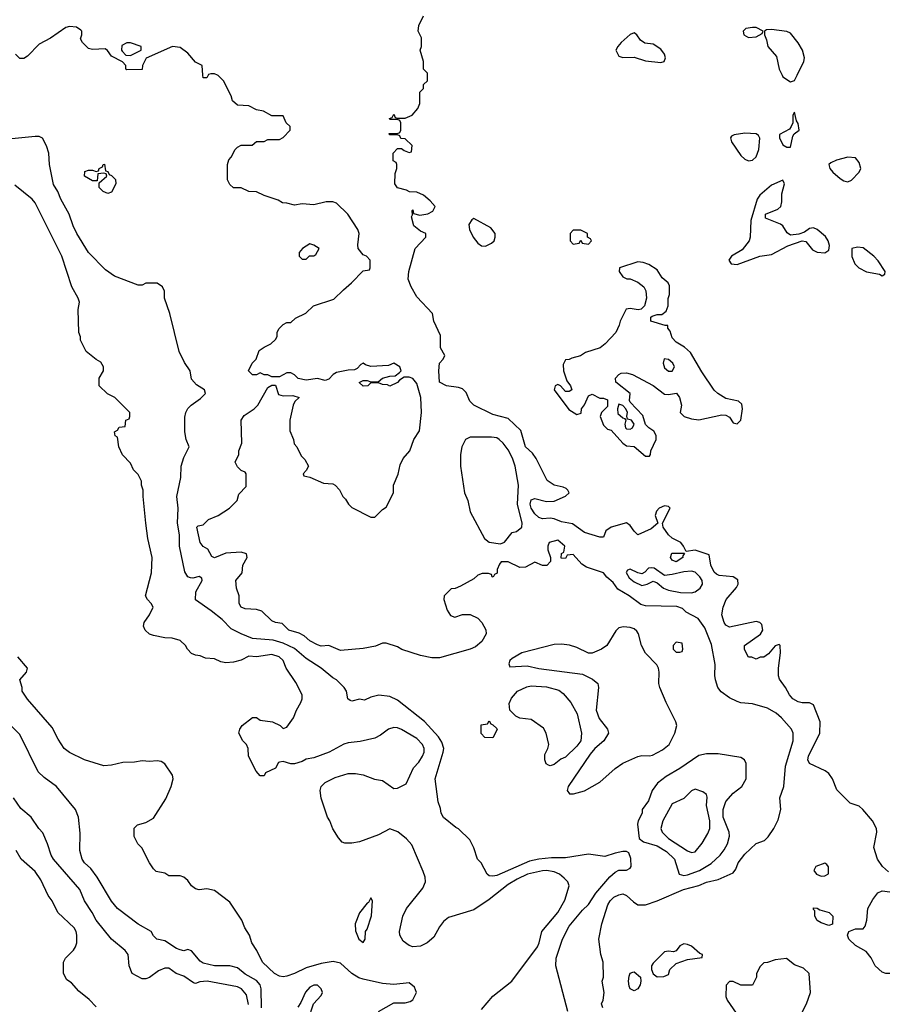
# Model space of a CAD drawing. Header units: inches. Extents: x 1793402 to 1900366, y 320852 to 470679.
# Tile 591 of 604: x 1883949 to 1888492, y 435128 to 440290. Entities that reach past the tile are written whole.
import ezdxf

# ---------------------------------------------------------------- set-up
doc = ezdxf.new("R2010")
doc.units = ezdxf.units.IN
doc.header["$MEASUREMENT"] = 0
doc.layers.add('B8483', color=7, linetype='Continuous')
doc.layers.add('B8484', color=7, linetype='Continuous')

msp = doc.modelspace()

# ---------------------------------------------------------------- linework, layer by layer
at = {"layer": 'B8483', "color": 4}
for points, elevation in [([(1887006, 435110), (1886998, 435130), (1887008, 435150), (1887013.2, 435190), (1887002, 435250), (1887008.7, 435270), (1887008, 435350), (1886995.3, 435390), (1886985.2, 435470), (1887001.2, 435550), (1887032.7, 435650), (1887043.7, 435670), (1887064, 435690), (1887090, 435702.8), (1887110, 435706.8), (1887130, 435698.8), (1887166, 435666), (1887190, 435650.6), (1887230, 435650.4), (1887290, 435670.4), (1887429, 435730), (1887510, 435750.4), (1887550, 435768.4), (1887610, 435783), (1887690, 435818), (1887703.7, 435836.3), (1887716, 435870), (1887750, 435916), (1887809.4, 435970.6), (1887852.7, 435987.3), (1887872.9, 436007.1), (1887902, 436050), (1887924.7, 436095.3), (1887939, 436150), (1887933.2, 436210), (1887954, 436270), (1887962.9, 436377.1), (1888004, 436510), (1888004, 436550), (1887995.3, 436570), (1887942, 436630), (1887914.2, 436654.2), (1887870, 436681.2), (1887790, 436704), (1887730, 436708.7), (1887710, 436715.3), (1887670, 436735.3), (1887625.6, 436765.6), (1887609.2, 436789.2), (1887597.2, 436830), (1887592.9, 436852.9), (1887594.5, 436910), (1887575.3, 437015.3), (1887541.2, 437101.2), (1887505.2, 437150), (1887443.3, 437183.3), (1887422.7, 437202.7), (1887394, 437214), (1887230, 437218), (1887205.1, 437225.1), (1887144, 437270), (1887085.1, 437305.1), (1887060.2, 437340.2), (1887026.8, 437366.8), (1887008.7, 437390), (1886920.2, 437420.2), (1886896.4, 437436.4), (1886850, 437486), (1886818, 437482), (1886810, 437466), (1886787.3, 437467.3), (1886788.4, 437491.6), (1886802, 437498), (1886806, 437530), (1886770, 437562), (1886724.7, 437550), (1886718, 437530), (1886718, 437510), (1886732, 437470), (1886732, 437450), (1886711.6, 437428.4), (1886690, 437428), (1886650, 437446), (1886599.6, 437420.4), (1886570, 437418), (1886510, 437448), (1886472.7, 437447.3), (1886463.6, 437436.4), (1886452.7, 437407.3), (1886451.6, 437388.4), (1886438, 437382), (1886431.6, 437368.4), (1886426, 437370), (1886422, 437382), (1886407.3, 437387.3), (1886372.7, 437387.3), (1886350, 437378), (1886330, 437358), (1886259.6, 437320.4), (1886231.6, 437308.4), (1886210, 437306), (1886174, 437270), (1886172, 437250), (1886190, 437194), (1886206.8, 437166.8), (1886230, 437158), (1886270, 437172), (1886310, 437172), (1886350, 437152), (1886372, 437130), (1886391.6, 437091.6), (1886394, 437070), (1886372, 437030), (1886338, 437002), (1886310.6, 436989.4), (1886150, 436945.2), (1886110, 436945.2), (1886050, 436957.2), (1885951.6, 436988.4), (1885930, 437002), (1885870, 437022), (1885850, 437022), (1885814, 437006), (1885750, 436993.2), (1885630, 436982.7), (1885570, 437009.3), (1885530, 437006.6), (1885510, 437012.7), (1885470, 437033.2), (1885439.6, 437059.6), (1885414.5, 437074.5), (1885359, 437090), (1885325.2, 437125.2), (1885290, 437129.3), (1885270, 437139), (1885218, 437190), (1885190, 437198), (1885130, 437200.9), (1885109.6, 437209.6), (1885099.3, 437230), (1885099, 437270), (1885085.2, 437310), (1885082, 437350), (1885115.3, 437390), (1885119, 437430), (1885142, 437470), (1885138, 437490), (1885110, 437499.3), (1885030, 437493.2), (1884969.2, 437469.2), (1884956.4, 437476.4), (1884934.6, 437514.6), (1884910, 437528.7), (1884895.3, 437550), (1884878, 437630), (1884884, 437636), (1884910, 437642), (1884938, 437670), (1884990, 437691.3), (1885048, 437730), (1885088, 437770), (1885098, 437802), (1885136.4, 437843.6), (1885135.3, 437910), (1885130, 437918), (1885110, 437926), (1885090, 437946), (1885078, 437970), (1885098, 438010), (1885098, 438030), (1885114, 438070), (1885109.2, 438190), (1885125.6, 438214.4), (1885178, 438250), (1885198, 438270), (1885250, 438362), (1885270, 438374), (1885290, 438374), (1885304.7, 438324.7), (1885330, 438318), (1885379.8, 438319.8), (1885414, 438310), (1885391.6, 438288.4), (1885382, 438270), (1885364.7, 438190), (1885365.4, 438134.6), (1885384.7, 438090), (1885387.1, 438067.1), (1885402, 438050), (1885423.6, 438003.6), (1885443.6, 437983.6), (1885462, 437950), (1885450, 437926), (1885434, 437910), (1885438, 437898), (1885470, 437892), (1885540.7, 437860.7), (1885590, 437856), (1885602, 437850), (1885625.4, 437825.4), (1885642, 437790), (1885656.9, 437776.9), (1885672, 437750), (1885690, 437732), (1885790, 437682), (1885810, 437682), (1885850, 437722), (1885870, 437734), (1885908, 437810), (1885908.7, 437850), (1885932.5, 437907.5), (1885943.2, 437956.8), (1885959, 437990), (1885994, 438030), (1886015.3, 438090), (1886044.7, 438135.3), (1886056, 438230), (1886052.3, 438310), (1886030, 438382), (1886010, 438408.7), (1885990, 438415.3), (1885963.6, 438416.4), (1885939.6, 438400.4), (1885930, 438388), (1885890, 438369), (1885876.4, 438376.4), (1885850, 438378), (1885830, 438386), (1885790, 438386), (1885774, 438370), (1885750, 438368.7), (1885728.4, 438388.4), (1885750, 438398), (1885770, 438398), (1885790, 438391.3), (1885828.4, 438391.6), (1885851.6, 438411.6), (1885890, 438422), (1885916.4, 438423.6), (1885940.4, 438439.6), (1885948, 438450), (1885942, 438470), (1885910, 438488.7), (1885882.8, 438477.2), (1885790, 438472.3), (1885760.9, 438480.9), (1885750, 438488.7), (1885736.9, 438483.1), (1885718, 438462), (1885704.7, 438455.3), (1885670, 438453.2), (1885610, 438441.2), (1885591.3, 438430), (1885570, 438406), (1885550, 438398), (1885509.1, 438409.1), (1885450, 438400.9), (1885409.4, 438409.4), (1885390, 438428), (1885370, 438438), (1885350, 438438), (1885310, 438418), (1885270, 438418), (1885250, 438428), (1885230, 438428.7), (1885210, 438438), (1885190.9, 438429.1), (1885170, 438429), (1885148, 438450), (1885168, 438490), (1885188, 438510), (1885204, 438556), (1885230, 438574), (1885266, 438590), (1885290, 438614), (1885298, 438630), (1885298, 438650), (1885308, 438670), (1885330, 438692), (1885350, 438702), (1885370, 438702), (1885394.6, 438725.4), (1885448.9, 438751.1), (1885489.3, 438790.7), (1885595.5, 438824.5), (1885645.4, 438874.6), (1885688.7, 438910), (1885750, 438974), (1885782, 438978), (1885786, 438990), (1885786, 439030), (1885766, 439050), (1885750, 439058), (1885724, 439090), (1885722, 439110), (1885728.7, 439170), (1885722, 439190), (1885668.7, 439270), (1885608.9, 439328.9), (1885590, 439335.3), (1885554.6, 439334.6), (1885490, 439319), (1885430, 439324), (1885390, 439318), (1885350, 439328.7), (1885326, 439330), (1885303.1, 439343.1), (1885230, 439368), (1885190, 439388), (1885150, 439388.7), (1885110, 439408), (1885070, 439408), (1885050, 439426), (1885038, 439450), (1885038, 439530), (1885044.7, 439555.3), (1885058, 439570), (1885078, 439610), (1885090, 439622), (1885110, 439632), (1885167.3, 439632.7), (1885190, 439652), (1885230, 439652), (1885250, 439662), (1885310, 439662), (1885330, 439672), (1885366, 439710), (1885366, 439730), (1885346, 439750), (1885330, 439786), (1885270, 439786), (1885226, 439810), (1885190, 439818), (1885150, 439838), (1885090, 439842), (1885064.7, 439864.7), (1885058, 439890), (1885018, 439970), (1884990, 439998), (1884985, 440000)], 248), ([(1884937, 440000), (1884930, 439986), (1884910, 439986), (1884909.1, 440000)], 248), ([(1888503.5, 435823.5), (1888472.7, 435850), (1888446.6, 435890), (1888427, 435950), (1888442, 436030), (1888440.9, 436050), (1888419.5, 436090), (1888369.7, 436149.7), (1888350, 436167), (1888303.3, 436183.3), (1888232, 436252), (1888209.5, 436309.5), (1888190, 436339), (1888172.1, 436352.1), (1888089, 436390), (1888081.2, 436410), (1888083.7, 436430), (1888143.7, 436550), (1888145.2, 436610), (1888110, 436698), (1888090, 436708.7), (1888050, 436708.7), (1888030, 436714), (1888002, 436730), (1887984, 436750), (1887964, 436790), (1887932.5, 436832.5), (1887926, 436850), (1887926.6, 436890), (1887938, 436970), (1887935.3, 437010), (1887930, 437014), (1887910, 437008), (1887874.4, 436965.6), (1887850, 436948.7), (1887830, 436948), (1887810, 436938), (1887787.3, 436947.3), (1887770, 436948), (1887748.4, 436988.4), (1887748.7, 437010), (1887831.8, 437068.2), (1887844.5, 437090), (1887838.6, 437118.6), (1887829.6, 437129.6), (1887810, 437135.1), (1887670, 437105.2), (1887650, 437115.3), (1887641.2, 437130), (1887629.4, 437170), (1887636, 437210), (1887652.7, 437250), (1887706.4, 437313.6), (1887714.7, 437330), (1887713.3, 437353.3), (1887689, 437370), (1887616.6, 437376.6), (1887602.6, 437382.6), (1887590, 437393.2), (1887571.6, 437430), (1887564, 437484), (1887490, 437509), (1887442, 437502), (1887429.2, 437530), (1887414, 437550), (1887370, 437572.7), (1887349.6, 437589.6), (1887322, 437630), (1887318, 437650), (1887358, 437730), (1887350, 437738), (1887330, 437742), (1887302, 437730), (1887286.4, 437713.6), (1887281, 437690), (1887294, 437650), (1887258.5, 437621.5), (1887190, 437589), (1887170, 437608.7), (1887150, 437639), (1887130, 437652.7), (1887050, 437629.3), (1887021, 437610), (1887010, 437578), (1886990, 437577.2), (1886910, 437600.9), (1886846.6, 437646.6), (1886790, 437658), (1886750, 437674), (1886730, 437677.2), (1886690, 437673.2), (1886670, 437681.2), (1886650, 437699), (1886630, 437729), (1886625.1, 437750), (1886630, 437773.4), (1886650, 437779.1), (1886710, 437764), (1886750, 437766), (1886810, 437791.3), (1886828.7, 437810), (1886823.1, 437823.1), (1886813.2, 437833.2), (1886798.6, 437838.6), (1886750, 437849), (1886713.6, 437873.6), (1886656, 437990), (1886637.6, 438017.6), (1886600.9, 438050), (1886576.2, 438136.2), (1886510, 438199), (1886430, 438220.7), (1886329.6, 438269.7), (1886309.3, 438290), (1886290, 438335.3), (1886270, 438355.3), (1886250, 438362), (1886186, 438370), (1886148.7, 438390), (1886146, 438450), (1886149.4, 438490), (1886168.7, 438510), (1886178, 438530), (1886155.3, 438570), (1886154.8, 438634.8), (1886119.3, 438710), (1886113.2, 438750), (1886030, 438837.2), (1886000.9, 438890), (1885986, 438930), (1885989.4, 438970), (1886021.2, 439090), (1886078, 439150), (1886078, 439170), (1886050, 439182), (1886015.3, 439210), (1886003.1, 439256.9), (1886007.3, 439267.3), (1886006, 439290), (1886010, 439294), (1886014, 439274), (1886046, 439266), (1886088.4, 439271.6), (1886114.6, 439285.4), (1886126, 439310), (1886100.4, 439340.4), (1886066, 439370), (1886030, 439386), (1885992.7, 439387.3), (1885976.4, 439396.4), (1885930, 439408.7), (1885915.3, 439430), (1885916.4, 439483.6), (1885926, 439510), (1885926, 439530), (1885922, 439542), (1885906, 439550), (1885906, 439590), (1885930, 439614), (1885950, 439614), (1885963.6, 439603.6), (1885990, 439594), (1886002, 439598), (1886006, 439630), (1885970, 439666), (1885947.3, 439667.3), (1885942, 439682), (1885930, 439686), (1885890, 439686), (1885886, 439690), (1885886, 439694), (1885930, 439694), (1885942, 439698), (1885946, 439710), (1885946, 439750), (1885942, 439762), (1885930, 439766), (1885890, 439766), (1885887.3, 439772.7), (1885902, 439778), (1885910, 439794), (1885918, 439778), (1885930, 439774), (1885970, 439774), (1886006, 439790), (1886036.4, 439823.6), (1886046, 439850), (1886046, 439910), (1886066, 439930), (1886066, 439950), (1886086, 439970), (1886086, 440000)], 244), ([(1887945.7, 440000), (1887950, 439991.3), (1887990, 439964.7), (1888010, 439972), (1888024.1, 440000)], 244), ([(1886822.7, 435090), (1886759.3, 435330), (1886760.9, 435370), (1886795.1, 435470), (1886830, 435538.8), (1886898.9, 435621.1), (1886930, 435650.8), (1886970, 435710.7), (1887042.7, 435797.3), (1887070, 435821), (1887090, 435831), (1887130, 435831.3), (1887150, 435842), (1887154, 435850), (1887152.5, 435892.5), (1887142, 435922), (1887130, 435928.7), (1887110, 435928.7), (1887070, 435921.2), (1887016.3, 435903.7), (1886930, 435915.6), (1886810, 435897), (1886736.6, 435896.6), (1886670.3, 435889.7), (1886621.4, 435878.6), (1886450, 435803.7), (1886430, 435799.3), (1886410, 435801.2), (1886399, 435810), (1886368.7, 435870), (1886349, 435890), (1886328.9, 435948.9), (1886308, 435990), (1886250, 436048), (1886234.6, 436054.6), (1886170, 436108), (1886158, 436130), (1886154.6, 436154.6), (1886142, 436190), (1886126.6, 436310), (1886169.5, 436450), (1886172, 436470), (1886162, 436502), (1886144.5, 436530), (1886071.2, 436611.2), (1885930, 436722), (1885890, 436742), (1885831.6, 436748.4), (1885790, 436738), (1885756.9, 436723.1), (1885730, 436728), (1885690, 436718), (1885680.4, 436720.4), (1885668.9, 436728.9), (1885662, 436770), (1885649.1, 436789.1), (1885610, 436828.7), (1885590, 436839), (1885528.7, 436890), (1885450, 436942), (1885390, 436994), (1885330, 437021.6), (1885277.1, 437037.1), (1885170, 437046.6), (1885109, 437070), (1885057.5, 437097.5), (1885010, 437145.2), (1884951.9, 437191.9), (1884870, 437248.7), (1884872.3, 437290), (1884905.2, 437350), (1884903.1, 437363.1), (1884890, 437371.8), (1884857.1, 437362.9), (1884843.6, 437363.6), (1884829.6, 437369.6), (1884815.3, 437395.3), (1884787, 437530), (1884786, 437590), (1884776.2, 437650), (1884779.3, 437730), (1884772.3, 437790), (1884794, 437890), (1884795.3, 437950), (1884810, 437994), (1884838, 438050), (1884822, 438090), (1884814, 438130), (1884813.6, 438206.4), (1884819, 438230), (1884830, 438252), (1884848, 438270), (1884896.6, 438303.4), (1884922, 438330), (1884918, 438350), (1884876.4, 438376.4), (1884850, 438406), (1884842, 438450), (1884812.9, 438492.9), (1884784, 438550), (1884735.3, 438750), (1884708, 438830), (1884707.3, 438867.3), (1884698, 438890), (1884670, 438908), (1884610, 438908), (1884590, 438898), (1884570, 438898), (1884445.6, 438945.6), (1884398, 438978), (1884309.5, 439069.5), (1884249, 439170), (1884229, 439210), (1884208.7, 439270), (1884165.2, 439350), (1884149.4, 439389.4), (1884126.3, 439426.3), (1884105.2, 439530), (1884101.2, 439590), (1884089.1, 439629.1), (1884068.4, 439668.4), (1884050, 439678), (1884030, 439678), (1883890, 439663.7)], 252), ([(1886370, 435101), (1886430, 435170.8), (1886529, 435250), (1886662.7, 435430), (1886672.3, 435450), (1886686, 435510), (1886769.6, 435610.3), (1886806.2, 435673.8), (1886829, 435750), (1886822, 435770), (1886804, 435790), (1886779, 435810), (1886750, 435822.9), (1886710, 435829.6), (1886690, 435828.2), (1886610.2, 435809.8), (1886555.9, 435784.1), (1886510, 435755.6), (1886410, 435678), (1886330, 435623.7), (1886196.9, 435583.1), (1886170, 435562), (1886150, 435535.3), (1886119.9, 435480.1), (1886084.7, 435450), (1886050, 435433.2), (1886010, 435429.3), (1885990, 435437.2), (1885958.6, 435458.6), (1885941.2, 435490), (1885939.3, 435510), (1885958, 435590), (1885976, 435630), (1886062, 435738), (1886075.3, 435770), (1886074.6, 435794.6), (1886064.7, 435824.7), (1886005.1, 435965.1), (1885976.3, 435996.3), (1885931.9, 436031.9), (1885890, 436049), (1885830, 436016), (1885730, 435980.9), (1885690, 435973.2), (1885653.6, 435973.6), (1885639, 435979), (1885620.2, 436000.2), (1885590, 436048), (1885575.3, 436090), (1885562, 436110), (1885528.9, 436208.9), (1885524, 436250), (1885529.3, 436270.7), (1885549.3, 436290.7), (1885602, 436318), (1885670, 436338.8), (1885710, 436338.8), (1885750, 436331), (1885808.1, 436308.1), (1885850, 436301), (1885910, 436258.8), (1885930, 436261), (1885975.3, 436284.7), (1886012.7, 436367.3), (1886041.5, 436398.5), (1886061.2, 436430), (1886069.2, 436450), (1886069.2, 436470), (1886061.2, 436490), (1886030, 436521.2), (1885950, 436569), (1885930, 436577.2), (1885910, 436579), (1885882, 436570), (1885841, 436539), (1885810, 436524), (1885734.4, 436505.6), (1885670, 436499.3), (1885648.1, 436491.9), (1885570.6, 436449.4), (1885490, 436421.2), (1885450, 436414), (1885430, 436402), (1885390, 436388.7), (1885370, 436388.7), (1885330, 436402), (1885310, 436398), (1885304.7, 436395.3), (1885290, 436366), (1885238, 436342), (1885230, 436326), (1885210, 436326), (1885188, 436350), (1885148, 436430), (1885146, 436470), (1885138, 436490), (1885118, 436510), (1885098, 436550), (1885102, 436570), (1885115.3, 436590), (1885170, 436631.3), (1885190, 436631.3), (1885210, 436618), (1885274, 436610), (1885314, 436590), (1885330, 436574), (1885350, 436582), (1885384, 436630), (1885399, 436670), (1885422, 436710), (1885428.7, 436730), (1885429, 436750), (1885395.9, 436815.9), (1885345.2, 436890), (1885329.4, 436930), (1885309, 436950), (1885270, 436962.4), (1885190, 436949.3), (1885150, 436954), (1885110, 436933.2), (1885070, 436922.7), (1885030, 436919.3), (1885003.7, 436923.7), (1884970, 436939), (1884923.1, 436943.1), (1884894.6, 436954.6), (1884870, 436958), (1884850, 436968), (1884828, 436990), (1884818, 437010), (1884790, 437035.3), (1884748.4, 437048.4), (1884710, 437048.7), (1884650, 437062), (1884629.1, 437069.1), (1884606, 437090), (1884598, 437110), (1884602, 437130), (1884629, 437170), (1884648, 437210), (1884638, 437230), (1884618, 437250), (1884608.7, 437270), (1884639, 437390), (1884644, 437470), (1884621.2, 437570), (1884609.2, 437650), (1884595.3, 437790), (1884596.4, 437823.6), (1884588, 437850), (1884588, 437870), (1884570, 437906), (1884546, 437930), (1884530, 437966), (1884488.4, 438008.4), (1884468, 438050), (1884462, 438102), (1884448.4, 438108.4), (1884446, 438130), (1884462, 438138), (1884470, 438154), (1884502, 438158), (1884506, 438190), (1884522, 438198), (1884526, 438210), (1884526, 438230), (1884448, 438310), (1884409.1, 438329.1), (1884366, 438370), (1884366, 438410), (1884388, 438450), (1884388, 438470), (1884374.6, 438494.6), (1884350, 438508), (1884298, 438550), (1884268, 438610), (1884267.3, 438627.3), (1884258, 438650), (1884255.3, 438770), (1884262, 438810), (1884255.3, 438830), (1884222, 438890), (1884169.2, 439050), (1884029.2, 439330), (1884013.2, 439350), (1883923.3, 439423.3)], 256), ([(1885829.4, 435090.6), (1885910, 435136), (1885970, 435136), (1885996.5, 435143.5), (1886010, 435152), (1886028.7, 435190), (1886018.6, 435218.6), (1885990, 435241.2), (1885910, 435232.7), (1885850, 435238), (1885750, 435259.3), (1885727, 435267), (1885690, 435289), (1885630, 435344), (1885592.5, 435352.5), (1885530, 435342), (1885450, 435319.6), (1885390, 435289.5), (1885350, 435276), (1885330, 435272.7), (1885310, 435276), (1885284, 435290), (1885221.2, 435350), (1885192.7, 435410), (1885166, 435450), (1885152.7, 435490), (1885129.3, 435530), (1885113.2, 435570), (1885050, 435664), (1884970, 435725.2), (1884930, 435733.2), (1884890, 435728.7), (1884870, 435734), (1884849.5, 435749.5), (1884830, 435778), (1884810, 435795.3), (1884790, 435802), (1884730, 435802), (1884710, 435815.3), (1884664.7, 435824.7), (1884650, 435838), (1884628.7, 435870), (1884588.9, 435948.9), (1884568, 435970), (1884548.9, 436008.9), (1884548.4, 436051.6), (1884566, 436070), (1884610, 436081), (1884650, 436104.7), (1884714.8, 436205.2), (1884742.7, 436270), (1884752.7, 436310), (1884749.2, 436330), (1884709.4, 436389.4), (1884690, 436401.2), (1884670, 436405.2), (1884630, 436401.2), (1884590, 436404), (1884550, 436397.2), (1884490, 436396), (1884430, 436381.2), (1884390, 436379), (1884289.3, 436409.3), (1884210, 436448.7), (1884182, 436470), (1884150, 436518), (1884118.6, 436578.6), (1883990, 436728), (1883962, 436770), (1883962, 436790), (1883948.7, 436830), (1883985.2, 436870), (1883989.2, 436890), (1883939, 436950)], 264), ([(1885216, 435110), (1885214.5, 435210), (1885209.3, 435230), (1885190, 435252.3), (1885130, 435287), (1885090, 435319.3), (1885050, 435329.4), (1884970, 435329.6), (1884910, 435344.5), (1884895.3, 435355.3), (1884850, 435409), (1884830, 435415.3), (1884810, 435409), (1884790, 435414), (1884770, 435421.2), (1884710, 435461.2), (1884668, 435470), (1884650, 435488), (1884638, 435510), (1884570, 435548.7), (1884462, 435630), (1884429.6, 435669.6), (1884354.9, 435794.9), (1884321, 435841), (1884289.2, 435870), (1884276, 435890), (1884264.7, 435935.3), (1884265.6, 436025.6), (1884257.2, 436110), (1884242, 436150), (1884142, 436270), (1884076.5, 436316.5), (1884046.3, 436346.3), (1883950, 436542), (1883902, 436590)], 268), ([(1885148.1, 435128.1), (1885137.7, 435177.7), (1885112.3, 435210), (1885090, 435219.5), (1884930.7, 435249.3), (1884893.7, 435246.3), (1884870, 435237.2), (1884860.2, 435240.2), (1884810, 435275.1), (1884769.5, 435289.5), (1884730, 435317.2), (1884710, 435317.2), (1884676.8, 435303.2), (1884630, 435268.7), (1884610, 435262), (1884590, 435262), (1884538, 435290), (1884522, 435330), (1884518, 435390), (1884502, 435410), (1884429.6, 435469.6), (1884350, 435569), (1884329.3, 435610), (1884289.2, 435670), (1884264, 435730), (1884126, 435890), (1884113.2, 435910), (1884095.3, 435970), (1884070, 436028), (1884048.7, 436050), (1884008.7, 436110), (1883955.5, 436155.5), (1883916, 436210)], 272), ([(1884350, 435115.3), (1884312.9, 435152.9), (1884258, 435198), (1884220.4, 435240.4), (1884196.4, 435256.4), (1884178, 435290), (1884178, 435350), (1884188, 435370), (1884230, 435412), (1884242, 435430), (1884248.9, 435451.1), (1884249, 435490), (1884244, 435510), (1884234, 435530), (1884149.4, 435609.4), (1884119, 435670), (1884098.6, 435698.6), (1884060.2, 435780.2), (1884030, 435824), (1883957.2, 435890), (1883930, 435934)], 276), ([(1888510, 435289), (1888490, 435289.2), (1888470, 435297.2), (1888434, 435330), (1888412.1, 435372.1), (1888386, 435406), (1888330, 435436), (1888296, 435470), (1888289, 435490), (1888295.3, 435510), (1888330, 435524), (1888370, 435524.7), (1888381.2, 435538.8), (1888389.3, 435570), (1888395.6, 435630), (1888421.7, 435678.3), (1888447.5, 435712.5), (1888470, 435724), (1888510, 435717.1)], 244), ([(1888024.7, 435035.3), (1888074, 435130), (1888095.3, 435190), (1888088, 435290), (1888058, 435318), (1888010, 435335.3), (1887968.4, 435368.4), (1887910, 435362), (1887870, 435348), (1887850, 435346), (1887830, 435326), (1887812, 435290), (1887812, 435270), (1887790, 435228), (1887728.9, 435228.9), (1887690, 435248), (1887670, 435248), (1887651.6, 435228.4), (1887651.3, 435170), (1887658, 435150), (1887719.8, 435059.8)], 248), ([(1885462, 435050), (1885489.1, 435130.9), (1885530, 435174), (1885535.3, 435190), (1885528.7, 435210), (1885510, 435228.7), (1885490, 435228.7), (1885470, 435219), (1885447.9, 435192.1), (1885422.8, 435137.2), (1885406.8, 435113.2)], 268)]:
    msp.add_lwpolyline(points, dxfattribs=dict(at, elevation=elevation))
for points, elevation in [([(1888010, 439806), (1888002, 439790), (1888002, 439750), (1887994, 439730), (1887983.6, 439716.4), (1887932.7, 439687.3), (1887932, 439670), (1887950, 439634), (1887970, 439622), (1887990, 439622), (1888001.2, 439678.8), (1888008.4, 439691.6), (1888035.3, 439710), (1888030, 439746), (1888020.4, 439760.4)], 244), ([(1887750, 439695.1), (1887693.7, 439686.3), (1887681.1, 439678.9), (1887674.8, 439670), (1887680.5, 439650), (1887730, 439578), (1887750, 439558), (1887770, 439550.5), (1887790, 439554), (1887809.6, 439570.4), (1887823.7, 439610), (1887829.3, 439669.3), (1887822.7, 439682.7), (1887810, 439692.3)], 244), ([(1888290.9, 439569.1), (1888230, 439554), (1888200.7, 439539.3), (1888191.3, 439530), (1888196, 439510), (1888211, 439490), (1888250, 439457.3), (1888270, 439444.9), (1888290, 439440.5), (1888310, 439448), (1888349.4, 439490), (1888359.3, 439510), (1888350, 439542), (1888330, 439565.2)], 244), ([(1884410, 439378), (1884386, 439390), (1884366, 439410), (1884366, 439434), (1884406, 439470), (1884402, 439482), (1884390, 439486), (1884358, 439482), (1884354, 439446), (1884330, 439446), (1884288, 439470), (1884290, 439494), (1884310, 439502), (1884330, 439502), (1884350, 439494), (1884362, 439498), (1884366, 439510), (1884382, 439518), (1884386, 439530), (1884392.7, 439532.7), (1884398, 439498), (1884410, 439494), (1884418, 439478), (1884430, 439474), (1884451.6, 439451.6), (1884452, 439430), (1884430, 439386)], 248), ([(1887950, 439448), (1887890, 439422.9), (1887828.2, 439370), (1887814.9, 439350), (1887782, 439238), (1887778.4, 439150), (1887772.4, 439130), (1887735.6, 439084.4), (1887681, 439050), (1887666.8, 439030), (1887678, 439010), (1887710, 439006), (1887829.7, 439050.3), (1887890, 439058.7), (1887976.3, 439103.7), (1888050, 439131), (1888070, 439127.3), (1888104.4, 439084.4), (1888130, 439070.5), (1888170, 439068.4), (1888190, 439081), (1888194, 439106), (1888186.9, 439130), (1888172.9, 439152.9), (1888130, 439189.6), (1888110, 439198.4), (1888090, 439195.1), (1888063.4, 439176.6), (1888034, 439166), (1887990, 439161.2), (1887972.5, 439172.5), (1887949.5, 439209.5), (1887938, 439218), (1887858, 439250), (1887858, 439270), (1887923.2, 439296.8), (1887939, 439310), (1887944.1, 439335.9), (1887943.6, 439376.4), (1887959, 439430)], 244), ([(1886330, 439248), (1886319.6, 439240.4), (1886303.6, 439216.4), (1886306, 439190), (1886326.8, 439150), (1886350, 439118.8), (1886370, 439104), (1886390, 439102.8), (1886422, 439118), (1886435.3, 439130), (1886442, 439150), (1886442, 439170), (1886418.6, 439198.6)], 244), ([(1886890, 439186), (1886850, 439186), (1886834, 439170), (1886834, 439130), (1886850, 439114), (1886882, 439118), (1886890, 439134), (1886898, 439118), (1886930, 439114), (1886946, 439130), (1886942, 439142), (1886926, 439150), (1886926, 439170)], 244), ([(1885470, 439115.3), (1885432, 439090), (1885414, 439070), (1885414, 439050), (1885430, 439034), (1885450, 439034), (1885468.4, 439051.6), (1885490, 439052), (1885500.4, 439059.6), (1885518, 439090), (1885490, 439108.7)], 252), ([(1888341.7, 439098.3), (1888311, 439090), (1888310.9, 439049.1), (1888327.7, 439010), (1888347.7, 438990), (1888388.1, 438968.1), (1888456.1, 438956.1), (1888470, 438947.7), (1888484, 438956), (1888486, 438970), (1888450, 439026), (1888427, 439050), (1888370, 439093.6)], 244), ([(1887190, 439021.2), (1887094, 438990), (1887092, 438970), (1887110, 438942), (1887131.3, 438931.3), (1887150, 438931), (1887190, 438914.8), (1887221, 438890), (1887231.3, 438868.7), (1887234, 438830), (1887224.7, 438790), (1887206.8, 438773.2), (1887190.8, 438769.2), (1887150, 438776), (1887127.7, 438772.3), (1887096, 438710), (1887091.6, 438688.4), (1887074, 438650), (1887018, 438590), (1886991.3, 438570), (1886915.3, 438544.7), (1886888.4, 438528.4), (1886843.6, 438516.4), (1886830, 438508), (1886810, 438506), (1886798, 438482), (1886799.1, 438450), (1886816.7, 438396.7), (1886837.1, 438370), (1886842.8, 438350), (1886830, 438340.9), (1886810, 438341.2), (1886784, 438370), (1886770, 438378), (1886756, 438370), (1886750.8, 438350), (1886827.1, 438247.1), (1886870, 438221), (1886892.7, 438227.3), (1886894, 438250), (1886909.6, 438270.4), (1886930, 438317.3), (1886950, 438326.8), (1886990, 438306), (1887010, 438306), (1887030, 438298), (1887030, 438262), (1886998.8, 438230), (1886991, 438210), (1887010, 438164.7), (1887030, 438142.8), (1887050, 438138), (1887110, 438070.8), (1887130, 438056), (1887170, 438053), (1887230, 438001), (1887250, 438002), (1887255.3, 438010), (1887257.2, 438030), (1887286, 438090), (1887284.7, 438110), (1887273.1, 438133.1), (1887247, 438150), (1887228.7, 438168.7), (1887215.7, 438215.7), (1887150, 438284.5), (1887146.5, 438293.5), (1887149, 438330), (1887073.2, 438390), (1887072.7, 438410), (1887089.7, 438430.3), (1887102.3, 438437.7), (1887130, 438439.5), (1887161, 438430), (1887270, 438373), (1887330, 438326.4), (1887350, 438324.4), (1887392.7, 438332.7), (1887407.3, 438310), (1887418.8, 438270), (1887411.3, 438230), (1887432, 438210), (1887470, 438198), (1887510, 438193), (1887630, 438219.1), (1887650, 438217.3), (1887670, 438206), (1887690, 438176), (1887710, 438171), (1887729, 438190), (1887737.6, 438250), (1887733.9, 438273.9), (1887717.2, 438290), (1887650, 438304), (1887608, 438330), (1887590, 438348), (1887524.7, 438444.7), (1887465.2, 438545.2), (1887434, 438574), (1887390, 438599), (1887370, 438622), (1887358, 438658), (1887347.3, 438672.7), (1887347.3, 438687.3), (1887332.7, 438687.3), (1887258, 438710), (1887258, 438730), (1887264.7, 438735.3), (1887290, 438744.7), (1887315.3, 438744.7), (1887338, 438762), (1887348, 438790), (1887348.4, 438828.4), (1887355.3, 438850), (1887354.6, 438894.6), (1887348, 438910), (1887316.5, 438936.5), (1887290, 438979), (1887246.8, 439006.8), (1887217.5, 439017.5)], 244), ([(1887327.5, 438512.5), (1887322.8, 438490), (1887330, 438464.7), (1887350, 438446.8), (1887370, 438446.8), (1887381.2, 438470), (1887372.7, 438490), (1887350, 438509)], 248), ([(1887090, 438275.1), (1887083.2, 438250), (1887084.8, 438224.8), (1887110, 438202), (1887119.9, 438199.9), (1887126.8, 438190), (1887121.3, 438170), (1887125.3, 438150), (1887130, 438145.7), (1887150, 438144.2), (1887160.9, 438150), (1887169.3, 438170), (1887155.3, 438190), (1887135.3, 438195.3), (1887132.3, 438212.3), (1887135.4, 438230), (1887126, 438250), (1887110, 438267.6)], 248), ([(1886422, 438102), (1886310, 438101.2), (1886286, 438090), (1886266, 438050), (1886258.8, 438010), (1886259.1, 437950), (1886281, 437810), (1886298.8, 437770), (1886311, 437710), (1886384.7, 437570), (1886410, 437551.3), (1886470, 437542), (1886490, 437551.3), (1886530, 437601), (1886552.9, 437607.1), (1886582, 437630), (1886582.7, 437650), (1886558, 437750), (1886563.7, 437850), (1886546, 437950), (1886531.7, 437991.7), (1886510, 438035.3), (1886484, 438070), (1886462, 438090), (1886450, 438097.2)], 248), ([(1887390, 437448), (1887370, 437457.2), (1887360.9, 437470), (1887367.3, 437492.7), (1887434, 437494), (1887423.6, 437476.4), (1887424.7, 437470)], 244), ([(1887262.8, 437417.2), (1887246, 437414), (1887226.4, 437393.6), (1887210, 437385.2), (1887189.5, 437389.5), (1887150, 437409), (1887136, 437404), (1887127.7, 437392.3), (1887143.9, 437363.9), (1887170, 437343.8), (1887210, 437323.8), (1887238, 437330), (1887270, 437346), (1887290, 437338), (1887324.7, 437310), (1887350, 437299.1), (1887412.3, 437287.7), (1887470, 437286), (1887490, 437291), (1887515.3, 437310), (1887529, 437330), (1887526, 437350), (1887514.5, 437370), (1887490, 437394.5), (1887470, 437398.7), (1887430, 437395.8), (1887370, 437380.7), (1887330, 437376), (1887274.8, 437414.8)], 248), ([(1887113.7, 437106.3), (1887090, 437101.2), (1887073.2, 437086.8), (1887026, 437010), (1886998, 436990), (1886950, 436969.2), (1886930, 436969.2), (1886870, 436999.3), (1886831.7, 437011.7), (1886790, 437017), (1886750, 437014.5), (1886582, 436970), (1886530, 436942), (1886518, 436930), (1886512.7, 436912.7), (1886518, 436898), (1886610, 436902.8), (1886670, 436888), (1886899.9, 436859.9), (1886952.5, 436832.5), (1886978.8, 436810), (1886984, 436790), (1886970.4, 436670), (1886985.8, 436625.9), (1887030.8, 436570), (1887036, 436550), (1887010.8, 436510), (1886964, 436470), (1886939.9, 436440.1), (1886824.7, 436270), (1886818, 436250), (1886831.6, 436231.6), (1886851.6, 436231.6), (1886910, 436247.3), (1886990, 436293), (1887070, 436363.8), (1887110, 436392.7), (1887190, 436428.2), (1887210, 436433), (1887250, 436430.5), (1887265.4, 436434.6), (1887318, 436462), (1887354, 436490), (1887384, 436550), (1887393.2, 436590), (1887389, 436610), (1887338, 436710), (1887305.2, 436790), (1887299, 436810), (1887302, 436870), (1887298, 436890), (1887288.4, 436908.4), (1887229.5, 436969.5), (1887209.4, 437009.4), (1887192.7, 437070), (1887184.1, 437084.1), (1887170, 437096), (1887150, 437103.7)], 252), ([(1887390, 437026), (1887374, 437010), (1887374, 436990), (1887390, 436974), (1887410, 436974), (1887422, 436978), (1887426, 436990), (1887422, 437022)], 252), ([(1886730, 436379), (1886721.2, 436381.2), (1886709.1, 436389.1), (1886702, 436410), (1886702, 436438), (1886718, 436470), (1886722, 436490), (1886709, 436550), (1886695.5, 436575.5), (1886630, 436622), (1886570, 436628.7), (1886550, 436639), (1886519, 436670), (1886514.6, 436705.4), (1886526.3, 436733.7), (1886558, 436770), (1886606.8, 436793.2), (1886630, 436797.3), (1886710, 436793.4), (1886775.2, 436775.2), (1886798.5, 436758.5), (1886838, 436710), (1886870.5, 436650.5), (1886894.8, 436550), (1886890.5, 436510), (1886870, 436481.2), (1886810, 436424), (1886786.4, 436413.6), (1886750, 436385.2)], 248), ([(1886430, 436526), (1886387.3, 436527.3), (1886368.4, 436548.4), (1886367.3, 436592.7), (1886402, 436598), (1886410, 436614), (1886418, 436598), (1886430, 436594), (1886450, 436574), (1886451.6, 436568.4)], 248), ([(1887550, 436441.2), (1887510, 436433.2), (1887410, 436364.5), (1887338, 436322), (1887292.8, 436287.2), (1887264, 436250), (1887245.4, 436194.6), (1887212, 436150), (1887211.3, 436130), (1887191, 436090), (1887187.5, 436072.5), (1887196.9, 435996.9), (1887219.8, 435979.8), (1887290, 435958.7), (1887340.5, 435930), (1887382, 435890), (1887406, 435810), (1887430, 435803), (1887450, 435806.4), (1887513.2, 435830), (1887574.2, 435865.9), (1887621.2, 435910), (1887642.5, 435937.5), (1887659.3, 435970), (1887669.5, 436010), (1887667.3, 436030), (1887636.9, 436110), (1887636.2, 436150), (1887650, 436190.8), (1887690, 436234.8), (1887735.3, 436270), (1887758, 436310), (1887758, 436390), (1887748, 436410), (1887730, 436422), (1887610, 436440.9)], 252), ([(1887490, 436255.3), (1887470, 436248), (1887430, 436208), (1887370, 436179), (1887320.5, 436090), (1887310.6, 436050), (1887316.3, 436030), (1887350, 435997.1), (1887450, 435933), (1887470, 435924), (1887490, 435927.3), (1887527.2, 435972.8), (1887556.6, 436023.4), (1887566, 436050), (1887566.6, 436070), (1887566.6, 436090), (1887549.3, 436170), (1887553.6, 436213.6), (1887548.9, 436228.9), (1887530, 436242)], 256), ([(1888170, 435868), (1888122, 435850), (1888112, 435830), (1888126, 435810), (1888150, 435800.7), (1888170, 435801), (1888188.4, 435811.6), (1888188.4, 435848.4), (1888180.4, 435860.4)], 248), ([(1885790, 435686), (1885778, 435662), (1885770, 435658), (1885730, 435608), (1885708, 435550), (1885710, 435514), (1885726.8, 435470), (1885750, 435452), (1885759, 435470), (1885762, 435510), (1885770, 435522), (1885792.5, 435592.5), (1885798, 435670)], 264), ([(1888190, 435542), (1888150, 435555.3), (1888130, 435568), (1888118, 435590), (1888118, 435618), (1888110, 435626), (1888110, 435634), (1888130, 435632), (1888143.6, 435623.6), (1888192, 435610), (1888212, 435590), (1888210, 435548)], 244), ([(1887430, 435445.2), (1887410, 435435.3), (1887390.7, 435409.3), (1887375.9, 435404.1), (1887350, 435407), (1887330, 435403.7), (1887270, 435344.5), (1887261.1, 435330), (1887261.7, 435310), (1887270, 435287.3), (1887290, 435273), (1887326.3, 435273.7), (1887350, 435284.7), (1887357.2, 435310), (1887390, 435342.8), (1887450, 435364), (1887526, 435374), (1887528, 435390), (1887515.1, 435395.1), (1887470, 435432.7), (1887450, 435442.7)], 248), ([(1887170, 435199), (1887150, 435208.7), (1887144.1, 435224.1), (1887140.9, 435250), (1887144.1, 435275.9), (1887150, 435291.3), (1887162.7, 435297.3), (1887170, 435298.8), (1887203, 435270), (1887205.5, 435250), (1887201.6, 435230), (1887190, 435209.2)], 244)]:
    msp.add_lwpolyline(points, close=True, dxfattribs=dict(at, elevation=elevation))
at = {"layer": 'B8484', "color": 4}
for points, elevation in [([(1886086, 440000), (1886086, 440010), (1886066, 440030), (1886066, 440070), (1886048, 440130), (1886055.3, 440150), (1886054.6, 440194.6), (1886038, 440230), (1886040.4, 440259.6), (1886066, 440310)], 244), ([(1884909.1, 440000), (1884906, 440050), (1884870, 440068), (1884830, 440115.3), (1884790, 440144), (1884750, 440149.2), (1884611.1, 440088.9), (1884592, 440050), (1884590, 440028.7), (1884510, 440028), (1884506, 440030), (1884506, 440050), (1884488.4, 440068.4), (1884430, 440098), (1884408.4, 440128.4), (1884396.4, 440136.4), (1884330, 440134), (1884310, 440139), (1884278, 440170), (1884268, 440190), (1884274, 440210), (1884274, 440230), (1884270, 440235.3), (1884246, 440250), (1884210, 440254), (1884190, 440248.7), (1884110, 440194), (1884050, 440162), (1883990, 440098), (1883970, 440086), (1883950, 440086), (1883926, 440110)], 248), ([(1888024.1, 440000), (1888059.3, 440070), (1888063.7, 440090), (1888051.8, 440130), (1888030, 440169.2), (1887990, 440219), (1887970, 440228.7), (1887890, 440238), (1887863.6, 440236.4), (1887854, 440230), (1887854, 440210), (1887864.7, 440184.7), (1887871.3, 440150), (1887916.3, 440096.3), (1887930.8, 440030), (1887945.7, 440000)], 244), ([(1884985, 440000), (1884970, 440006), (1884950, 440006), (1884938, 440002), (1884937, 440000)], 248)]:
    msp.add_lwpolyline(points, dxfattribs=dict(at, elevation=elevation))
for points, elevation in [([(1887790, 440249), (1887755.3, 440244.7), (1887741, 440230), (1887744.7, 440210), (1887770, 440196), (1887810, 440201), (1887842, 440218), (1887846, 440230), (1887810, 440248.7)], 244), ([(1887170, 440221.2), (1887150, 440213.2), (1887102.8, 440170), (1887084, 440150), (1887074.8, 440130), (1887090, 440098), (1887110, 440091), (1887170, 440094), (1887230, 440074), (1887310, 440064.9), (1887328, 440070), (1887334, 440090), (1887328.7, 440110), (1887310, 440135.3), (1887270, 440162), (1887226.8, 440166.8), (1887203.3, 440183.3), (1887184, 440210)], 244), ([(1884530, 440168.7), (1884510, 440168.7), (1884484.7, 440155.3), (1884482, 440130), (1884485.4, 440125.4), (1884504.7, 440104.7), (1884530, 440102), (1884586, 440130), (1884586, 440150)], 248)]:
    msp.add_lwpolyline(points, close=True, dxfattribs=dict(at, elevation=elevation))

doc.saveas('drawing.dxf')
